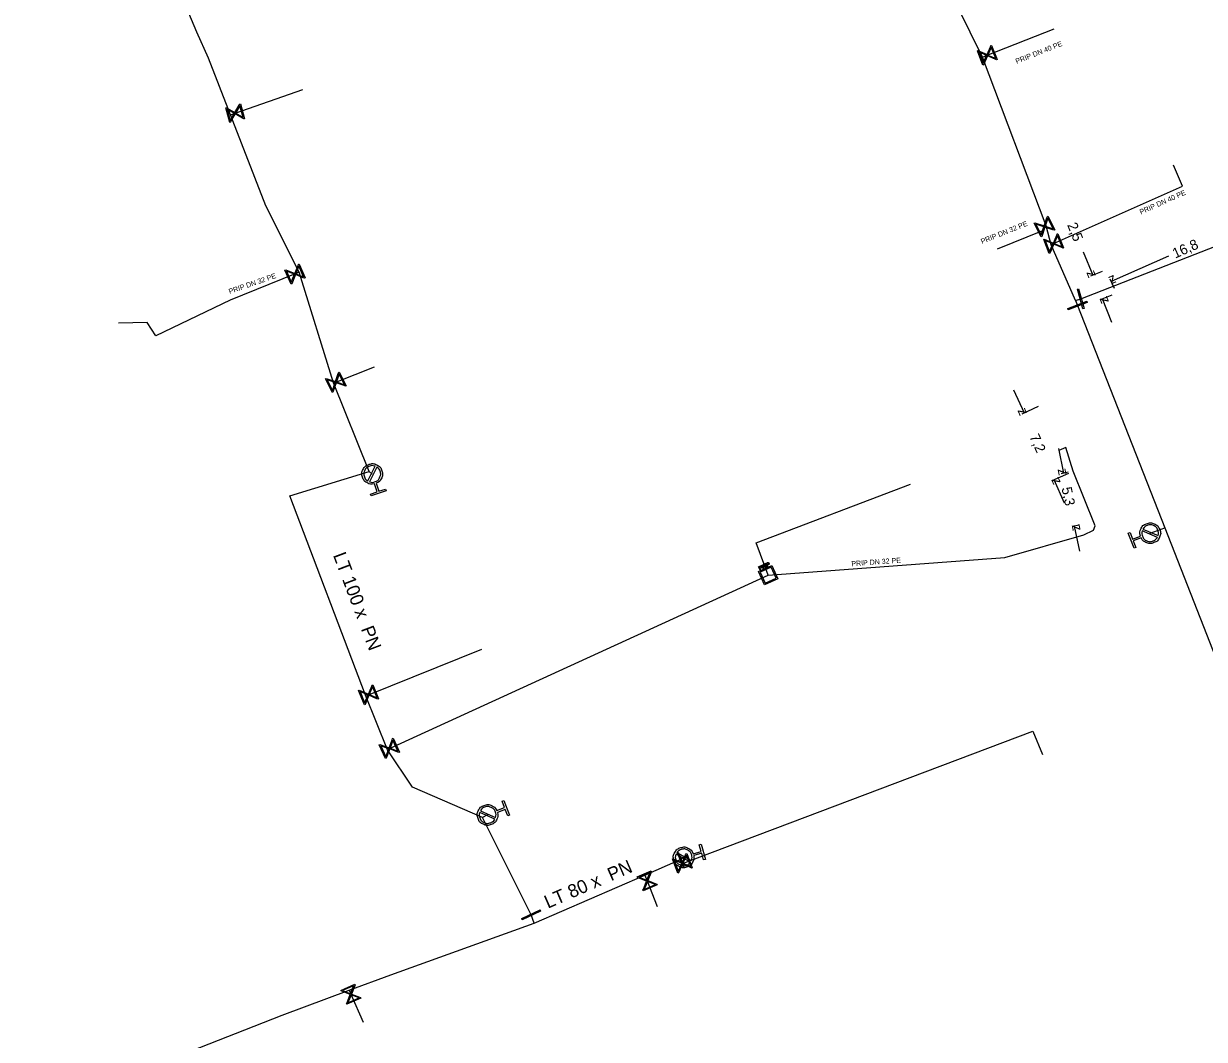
# Model space of a CAD drawing. Extents: x -643842 to -636370, y -1119190 to -1110210.
# Drawn here: x -641488.7 to -641372.7, y -1114074.3 to -1113974.6 of the extents above; entities that cross this region are included whole.
import ezdxf

# ---------------------------------------------------------------- set-up
doc = ezdxf.new("R2010")
doc.units = 0
for name, color, linetype in [('22', 7, 'Continuous'), ('Default', 7, 'Continuous'), ('Level 10', 7, 'Continuous'), ('Level 16', 7, 'Continuous'), ('Level 18', 7, 'Continuous'), ('Level 20', 7, 'Continuous'), ('Level 21', 7, 'Continuous'), ('Level 23', 7, 'Continuous'), ('Level 33', 7, 'Continuous')]:
    doc.layers.add(name, color=color, linetype=linetype)

msp = doc.modelspace()

# ---------------------------------------------------------------- linework, layer by layer
at = {"layer": 'Default'}
for points in [[(-641454.21, -1114019.8), (-641454.56, -1114019.89), (-641454.89, -1114019.72), (-641455.26, -1114019.53), (-641455.39, -1114019.14), (-641455.52, -1114018.74), (-641455.33, -1114018.38), (-641455.14, -1114018.01), (-641454.75, -1114017.88), (-641454.36, -1114017.75), (-641453.99, -1114017.93), (-641453.62, -1114018.12), (-641453.49, -1114018.51), (-641453.36, -1114018.91), (-641453.54, -1114019.28), (-641453.71, -1114019.61), (-641454.04, -1114019.74)], [(-641454.16, -1114018.06), (-641454.42, -1114017.97), (-641454.69, -1114018.06), (-641455.01, -1114018.16), (-641455.16, -1114018.46), (-641455.31, -1114018.76), (-641455.21, -1114019.08), (-641455.12, -1114019.36), (-641454.88, -1114019.51)], [(-641454.72, -1114019.59), (-641454.46, -1114019.69), (-641454.18, -1114019.6), (-641453.86, -1114019.49), (-641453.71, -1114019.19), (-641453.56, -1114018.89), (-641453.66, -1114018.57), (-641453.76, -1114018.3), (-641453.99, -1114018.15)], [(-641379.03, -1114024.92), (-641379.13, -1114024.57), (-641378.98, -1114024.24), (-641378.82, -1114023.86), (-641378.43, -1114023.71), (-641378.04, -1114023.56), (-641377.66, -1114023.72), (-641377.29, -1114023.89), (-641377.13, -1114024.28), (-641376.98, -1114024.66), (-641377.15, -1114025.04), (-641377.31, -1114025.42), (-641377.7, -1114025.57), (-641378.09, -1114025.72), (-641378.47, -1114025.56), (-641378.8, -1114025.41), (-641378.96, -1114025.09)], [(-641377.29, -1114024.88), (-641377.21, -1114024.62), (-641377.31, -1114024.35), (-641377.43, -1114024.03), (-641377.74, -1114023.9), (-641378.05, -1114023.76), (-641378.36, -1114023.89), (-641378.63, -1114023.99), (-641378.77, -1114024.23)], [(-641378.84, -1114024.4), (-641378.93, -1114024.67), (-641378.82, -1114024.94), (-641378.7, -1114025.25), (-641378.39, -1114025.39), (-641378.09, -1114025.52), (-641377.77, -1114025.4), (-641377.5, -1114025.29), (-641377.36, -1114025.05)], [(-641415.66, -1114027.55), (-641415.63, -1114027.53), (-641415.61, -1114027.53), (-641415.58, -1114027.52), (-641415.56, -1114027.53), (-641415.54, -1114027.53), (-641415.52, -1114027.54), (-641415.5, -1114027.56), (-641415.49, -1114027.59), (-641415.47, -1114027.63), (-641415.48, -1114027.67), (-641415.5, -1114027.71), (-641415.57, -1114027.74)], [(-641415.58, -1114027.7), (-641415.54, -1114027.68), (-641415.53, -1114027.66), (-641415.52, -1114027.64), (-641415.53, -1114027.61), (-641415.54, -1114027.59), (-641415.56, -1114027.58), (-641415.58, -1114027.57), (-641415.59, -1114027.57), (-641415.61, -1114027.57), (-641415.64, -1114027.59)], [(-641416.39, -1114027.88), (-641416.36, -1114027.87), (-641416.34, -1114027.86), (-641416.31, -1114027.85), (-641416.29, -1114027.86), (-641416.27, -1114027.86), (-641416.25, -1114027.88), (-641416.23, -1114027.89), (-641416.22, -1114027.92), (-641416.2, -1114027.96), (-641416.21, -1114028), (-641416.23, -1114028.04), (-641416.3, -1114028.07)], [(-641416.31, -1114028.03), (-641416.27, -1114028.01), (-641416.26, -1114027.99), (-641416.25, -1114027.97), (-641416.26, -1114027.94), (-641416.27, -1114027.92), (-641416.29, -1114027.91), (-641416.31, -1114027.9), (-641416.32, -1114027.9), (-641416.34, -1114027.9), (-641416.37, -1114027.92)], [(-641416.08, -1114027.74), (-641416.03, -1114027.72), (-641416.01, -1114027.72), (-641415.98, -1114027.71), (-641415.95, -1114027.73), (-641415.93, -1114027.75), (-641415.92, -1114027.77), (-641415.9, -1114027.81), (-641415.91, -1114027.84), (-641415.93, -1114027.88), (-641415.97, -1114027.9), (-641415.95, -1114027.91), (-641415.94, -1114027.91), (-641415.91, -1114027.92), (-641415.88, -1114027.94)], [(-641416.02, -1114027.89), (-641415.99, -1114027.87), (-641415.97, -1114027.86), (-641415.96, -1114027.84), (-641415.96, -1114027.83), (-641415.96, -1114027.81), (-641415.96, -1114027.79), (-641415.97, -1114027.77), (-641416, -1114027.76), (-641416.02, -1114027.76), (-641416.06, -1114027.77)], [(-641415.91, -1114027.98), (-641415.94, -1114027.95), (-641415.96, -1114027.94), (-641415.98, -1114027.93), (-641416, -1114027.93), (-641416.01, -1114027.93), (-641416.02, -1114027.93), (-641416.03, -1114027.93), (-641416.04, -1114027.94)], [(-641442.14, -1114052.05), (-641442.04, -1114052.39), (-641442.2, -1114052.73), (-641442.37, -1114053.1), (-641442.76, -1114053.25), (-641443.15, -1114053.39), (-641443.52, -1114053.22), (-641443.9, -1114053.05), (-641444.05, -1114052.66), (-641444.19, -1114052.27), (-641444.02, -1114051.89), (-641443.85, -1114051.52), (-641443.46, -1114051.37), (-641443.07, -1114051.23), (-641442.69, -1114051.4), (-641442.36, -1114051.55), (-641442.21, -1114051.88)], [(-641442.33, -1114052.56), (-641442.24, -1114052.3), (-641442.34, -1114052.02), (-641442.46, -1114051.71), (-641442.77, -1114051.57), (-641443.07, -1114051.43), (-641443.39, -1114051.54), (-641443.66, -1114051.65), (-641443.81, -1114051.89)], [(-641443.88, -1114052.05), (-641443.97, -1114052.32), (-641443.87, -1114052.59), (-641443.75, -1114052.9), (-641443.45, -1114053.04), (-641443.14, -1114053.19), (-641442.82, -1114053.07), (-641442.55, -1114052.97), (-641442.41, -1114052.73)], [(-641422.88, -1114056.3), (-641422.81, -1114056.65), (-641422.99, -1114056.97), (-641423.19, -1114057.33), (-641423.59, -1114057.44), (-641423.99, -1114057.55), (-641424.35, -1114057.35), (-641424.71, -1114057.15), (-641424.82, -1114056.75), (-641424.93, -1114056.35), (-641424.73, -1114055.99), (-641424.53, -1114055.63), (-641424.13, -1114055.52), (-641423.73, -1114055.4), (-641423.37, -1114055.6), (-641423.05, -1114055.78), (-641422.93, -1114056.12)], [(-641424.61, -1114056.16), (-641424.72, -1114056.42), (-641424.64, -1114056.7), (-641424.55, -1114057.02), (-641424.25, -1114057.19), (-641423.96, -1114057.35), (-641423.64, -1114057.26), (-641423.36, -1114057.18), (-641423.2, -1114056.95)], [(-641423.11, -1114056.79), (-641423, -1114056.54), (-641423.08, -1114056.25), (-641423.17, -1114055.93), (-641423.46, -1114055.77), (-641423.75, -1114055.6), (-641424.08, -1114055.7), (-641424.36, -1114055.78), (-641424.52, -1114056.01)]]:
    msp.add_open_spline(points, degree=3, dxfattribs=at)
at = {"layer": 'Level 10'}
for points in [[(-641384.63, -1113997), (-641383.69, -1113999.32)], [(-641376.27, -1113997.43), (-641381.89, -1113999.92)], [(-641382.77, -1113998.95), (-641383.92, -1113999.41)], [(-641381.58, -1114000.62), (-641381.99, -1113999.69)], [(-641381.84, -1114001.27), (-641382.99, -1114001.73)], [(-641381.82, -1114003.95), (-641382.75, -1114001.64)], [(-641391.47, -1114010.55), (-641390.44, -1114012.83)], [(-641389.05, -1114012.2), (-641390.67, -1114012.94)], [(-641387.08, -1114016.31), (-641386.57, -1114018.76)], [(-641386.09, -1114018.77), (-641387.71, -1114019.5)], [(-641386.46, -1114021.68), (-641387.49, -1114019.4)], [(-641386.12, -1114018.66), (-641386.81, -1114018.81)], [(-641385.04, -1114023.85), (-641385.73, -1114024)], [(-641384.97, -1114026.39), (-641385.48, -1114023.94)]]:
    msp.add_lwpolyline(points, dxfattribs=at)
at = {"layer": 'Level 16'}
for points in [[(-641393.64, -1113976.74), (-641393.09, -1113978.13), (-641393.15, -1113978.16), (-641393.27, -1113978.1), (-641394.04, -1113977.77), (-641394.43, -1113978.66), (-641394.49, -1113978.68), (-641395.03, -1113977.28), (-641394.97, -1113977.26), (-641394.08, -1113977.65), (-641393.75, -1113976.88), (-641393.7, -1113976.76), (-641393.64, -1113976.74)], [(-641394.46, -1113978.5), (-641394.12, -1113977.73), (-641394.89, -1113977.39), (-641394.46, -1113978.5)], [(-641393.67, -1113976.92), (-641394, -1113977.69), (-641393.23, -1113978.02), (-641393.67, -1113976.92)], [(-641467.37, -1113982.49), (-641466.98, -1113983.94), (-641467.05, -1113983.96), (-641467.16, -1113983.89), (-641467.88, -1113983.47), (-641468.37, -1113984.31), (-641468.43, -1113984.33), (-641468.82, -1113982.88), (-641468.75, -1113982.86), (-641467.91, -1113983.35), (-641467.49, -1113982.62), (-641467.43, -1113982.51), (-641467.37, -1113982.49)], [(-641468.38, -1113984.16), (-641467.96, -1113983.43), (-641468.69, -1113983), (-641468.38, -1113984.16)], [(-641467.42, -1113982.67), (-641467.84, -1113983.39), (-641467.11, -1113983.81), (-641467.42, -1113982.67)], [(-641388.1, -1113993.52), (-641387.43, -1113994.86), (-641387.49, -1113994.89), (-641387.61, -1113994.84), (-641388.4, -1113994.58), (-641388.71, -1113995.51), (-641388.76, -1113995.54), (-641389.44, -1113994.2), (-641389.38, -1113994.17), (-641388.46, -1113994.47), (-641388.2, -1113993.67), (-641388.16, -1113993.55), (-641388.1, -1113993.52)], [(-641388.12, -1113993.7), (-641388.38, -1113994.5), (-641387.58, -1113994.76), (-641388.12, -1113993.7)], [(-641388.75, -1113995.36), (-641388.49, -1113994.56), (-641389.29, -1113994.29), (-641388.75, -1113995.36)], [(-641387.13, -1113995.24), (-641386.58, -1113996.63), (-641386.64, -1113996.66), (-641386.75, -1113996.6), (-641387.53, -1113996.27), (-641387.91, -1113997.16), (-641387.97, -1113997.18), (-641388.52, -1113995.79), (-641388.46, -1113995.76), (-641387.57, -1113996.15), (-641387.24, -1113995.38), (-641387.19, -1113995.26), (-641387.13, -1113995.24)], [(-641387.94, -1113997.01), (-641387.61, -1113996.23), (-641388.38, -1113995.9), (-641387.94, -1113997.01)], [(-641387.16, -1113995.42), (-641387.49, -1113996.19), (-641386.72, -1113996.52), (-641387.16, -1113995.42)], [(-641461.62, -1113998.21), (-641461.02, -1113999.58), (-641461.08, -1113999.61), (-641461.2, -1113999.56), (-641461.98, -1113999.25), (-641462.34, -1114000.15), (-641462.4, -1114000.18), (-641463, -1113998.8), (-641462.93, -1113998.77), (-641462.03, -1113999.13), (-641461.72, -1113998.35), (-641461.68, -1113998.23), (-641461.62, -1113998.21)], [(-641461.64, -1113998.39), (-641461.95, -1113999.17), (-641461.17, -1113999.48), (-641461.64, -1113998.39)], [(-641462.38, -1114000), (-641462.06, -1113999.22), (-641462.85, -1113998.91), (-641462.38, -1114000)], [(-641385.09, -1114000.66), (-641384.55, -1114002.59), (-641384.67, -1114002.62), (-641385.21, -1114000.69), (-641385.09, -1114000.66)], [(-641384.25, -1114001.98), (-641386.11, -1114002.7), (-641386.16, -1114002.58), (-641384.29, -1114001.86), (-641384.25, -1114001.98)], [(-641457.67, -1114008.82), (-641457.01, -1114010.16), (-641457.06, -1114010.19), (-641457.18, -1114010.14), (-641457.98, -1114009.88), (-641458.29, -1114010.79), (-641458.35, -1114010.82), (-641459.01, -1114009.48), (-641458.95, -1114009.45), (-641458.04, -1114009.76), (-641457.77, -1114008.97), (-641457.73, -1114008.84), (-641457.67, -1114008.82)], [(-641457.68, -1114009), (-641457.95, -1114009.79), (-641457.16, -1114010.06), (-641457.68, -1114009)], [(-641458.33, -1114010.65), (-641458.06, -1114009.85), (-641458.86, -1114009.58), (-641458.33, -1114010.65)], [(-641454.38, -1114039.53), (-641453.82, -1114040.92), (-641453.88, -1114040.94), (-641453.99, -1114040.89), (-641454.77, -1114040.56), (-641455.14, -1114041.46), (-641455.21, -1114041.48), (-641455.77, -1114040.09), (-641455.71, -1114040.07), (-641454.81, -1114040.45), (-641454.49, -1114039.67), (-641454.44, -1114039.55), (-641454.38, -1114039.53)], [(-641455.18, -1114041.31), (-641454.85, -1114040.53), (-641455.62, -1114040.2), (-641455.18, -1114041.31)], [(-641454.41, -1114039.71), (-641454.73, -1114040.48), (-641453.96, -1114040.81), (-641454.41, -1114039.71)], [(-641452.38, -1114044.78), (-641451.75, -1114046.15), (-641451.81, -1114046.18), (-641451.93, -1114046.13), (-641452.72, -1114045.83), (-641453.06, -1114046.74), (-641453.12, -1114046.77), (-641453.74, -1114045.41), (-641453.68, -1114045.38), (-641452.77, -1114045.72), (-641452.48, -1114044.93), (-641452.44, -1114044.81), (-641452.38, -1114044.78)], [(-641452.4, -1114044.97), (-641452.69, -1114045.75), (-641451.91, -1114046.04), (-641452.4, -1114044.97)], [(-641453.1, -1114046.59), (-641452.8, -1114045.8), (-641453.59, -1114045.51), (-641453.1, -1114046.59)], [(-641423.55, -1114056.09), (-641423.02, -1114057.5), (-641423.09, -1114057.52), (-641423.2, -1114057.46), (-641423.97, -1114057.12), (-641424.37, -1114058), (-641424.43, -1114058.02), (-641424.96, -1114056.62), (-641424.89, -1114056.6), (-641424.01, -1114057), (-641423.67, -1114056.23), (-641423.61, -1114056.12), (-641423.55, -1114056.09)], [(-641424.39, -1114055.97), (-641423.86, -1114057.38), (-641423.95, -1114057.41), (-641424.48, -1114056), (-641424.39, -1114055.97)], [(-641423.59, -1114056.27), (-641423.93, -1114057.04), (-641423.17, -1114057.38), (-641423.59, -1114056.27)], [(-641424.39, -1114057.85), (-641424.05, -1114057.08), (-641424.81, -1114056.73), (-641424.39, -1114057.85)], [(-641426.46, -1114059.17), (-641427.83, -1114059.76), (-641427.86, -1114059.7), (-641427.81, -1114059.59), (-641427.5, -1114058.8), (-641428.4, -1114058.45), (-641428.43, -1114058.39), (-641427.06, -1114057.79), (-641427.03, -1114057.85), (-641427.39, -1114058.75), (-641426.61, -1114059.06), (-641426.48, -1114059.11), (-641426.46, -1114059.17)], [(-641428.25, -1114058.41), (-641427.47, -1114058.72), (-641427.16, -1114057.94), (-641428.25, -1114058.41)], [(-641426.64, -1114059.14), (-641427.42, -1114058.84), (-641427.73, -1114059.62), (-641426.64, -1114059.14)], [(-641437.91, -1114061.74), (-641439.71, -1114062.61), (-641439.76, -1114062.49), (-641437.96, -1114061.62), (-641437.91, -1114061.74)], [(-641455.55, -1114070.3), (-641456.93, -1114070.9), (-641456.95, -1114070.84), (-641456.9, -1114070.73), (-641456.59, -1114069.94), (-641457.5, -1114069.59), (-641457.52, -1114069.53), (-641456.15, -1114068.93), (-641456.12, -1114068.99), (-641456.48, -1114069.89), (-641455.7, -1114070.2), (-641455.58, -1114070.24), (-641455.55, -1114070.3)], [(-641457.35, -1114069.55), (-641456.56, -1114069.86), (-641456.26, -1114069.08), (-641457.35, -1114069.55)], [(-641455.73, -1114070.28), (-641456.51, -1114069.98), (-641456.82, -1114070.75), (-641455.73, -1114070.28)]]:
    msp.add_lwpolyline(points, dxfattribs=at)
at = {"layer": 'Level 18'}
for points in [[(-641415.63, -1114027.93), (-641415.78, -1114027.6), (-641415.66, -1114027.55)], [(-641415.64, -1114027.59), (-641415.72, -1114027.62), (-641415.67, -1114027.74)], [(-641415.22, -1114027.81), (-641414.62, -1114029.13), (-641415.91, -1114029.72), (-641416.51, -1114028.4), (-641415.22, -1114027.81)], [(-641416.36, -1114028.26), (-641416.51, -1114027.94), (-641416.39, -1114027.88)], [(-641416.37, -1114027.92), (-641416.45, -1114027.96), (-641416.4, -1114028.07)], [(-641416.4, -1114028.07), (-641416.31, -1114028.03)], [(-641416.3, -1114028.07), (-641416.38, -1114028.11), (-641416.32, -1114028.24), (-641416.36, -1114028.26)], [(-641416.35, -1114028.46), (-641415.85, -1114029.56), (-641414.78, -1114029.07), (-641415.28, -1114027.98), (-641416.35, -1114028.46)], [(-641416.07, -1114028.13), (-641416.22, -1114027.8), (-641416.08, -1114027.74)], [(-641416.06, -1114027.77), (-641416.16, -1114027.82), (-641416.11, -1114027.93)], [(-641416.11, -1114027.93), (-641416.02, -1114027.89)], [(-641416.04, -1114027.94), (-641416.09, -1114027.96), (-641416.03, -1114028.11), (-641416.07, -1114028.13)], [(-641415.88, -1114027.94), (-641415.78, -1114028), (-641415.84, -1114028.02), (-641415.91, -1114027.98)], [(-641415.74, -1114027.98), (-641415.89, -1114027.65), (-641415.85, -1114027.63), (-641415.7, -1114027.96), (-641415.74, -1114027.98)], [(-641415.67, -1114027.74), (-641415.58, -1114027.7)], [(-641415.57, -1114027.74), (-641415.65, -1114027.78), (-641415.59, -1114027.91), (-641415.63, -1114027.93)]]:
    msp.add_lwpolyline(points, dxfattribs=at)
at = {"layer": 'Level 21'}
for points in [[(-641385.39, -1114001.78), (-641387.79, -1113996.32), (-641388.28, -1113994.45), (-641394.52, -1113977.89), (-641403.06, -1113960.56), (-641403.25, -1113960.16), (-641404.92, -1113955.73), (-641408.26, -1113946.76), (-641409.38, -1113943.23), (-641411.41, -1113937.11), (-641418.1, -1113917.34), (-641419.47, -1113913.29), (-641420.51, -1113911.44), (-641421.85, -1113911), (-641423.36, -1113911.27), (-641432.64, -1113914.74), (-641444.33, -1113918.99), (-641450.78, -1113921.72), (-641454.17, -1113920.53), (-641459.61, -1113916.31), (-641468.78, -1113907.98)], [(-641438.53, -1114062.94), (-641438.84, -1114062.11), (-641443.61, -1114052.56), (-641450.49, -1114049.57), (-641452.94, -1114045.92), (-641455.11, -1114040.53), (-641462.51, -1114020.98), (-641454.73, -1114018.57), (-641458.24, -1114009.89), (-641461.62, -1113999.02), (-641464.87, -1113992.51), (-641468.34, -1113983.56), (-641470.5, -1113978.01), (-641471.65, -1113975.44), (-641476.18, -1113964.68), (-641479.89, -1113956.15), (-641483.43, -1113947.86), (-641486.56, -1113940.11), (-641486.73, -1113939.91)], [(-641385.39, -1114001.78), (-641384.88, -1114001.64), (-641366.01, -1113994.27), (-641361.05, -1113992.01), (-641353.55, -1113988.95)], [(-641385.39, -1114001.78), (-641385.2, -1114002.28), (-641376.64, -1114024.11), (-641360.27, -1114065.87), (-641357.71, -1114071.12)], [(-641438.53, -1114062.94), (-641427.66, -1114058.21), (-641424.32, -1114056.74), (-641424.17, -1114056.69)], [(-641520.76, -1114107.7), (-641520.53, -1114107.48), (-641510.97, -1114099.14), (-641500.41, -1114090.21), (-641491.29, -1114083.27), (-641485.88, -1114080.96), (-641482.19, -1114079.38), (-641463.28, -1114071.95), (-641456.71, -1114069.51), (-641452.62, -1114067.99), (-641438.53, -1114062.94)]]:
    msp.add_lwpolyline(points, dxfattribs=at)
at = {"layer": 'Level 23'}
for points in [[(-641394.52, -1113977.89), (-641394.06, -1113977.71), (-641387.5, -1113975.12)], [(-641468.34, -1113983.56), (-641467.9, -1113983.41), (-641461.26, -1113981.08)], [(-641387.79, -1113996.32), (-641387.55, -1113996.21), (-641374.89, -1113990.57), (-641375.79, -1113988.51)], [(-641388.28, -1113994.45), (-641388.44, -1113994.53), (-641388.65, -1113994.96), (-641393.08, -1113996.75)], [(-641461.62, -1113999.02), (-641462.01, -1113999.19), (-641468.39, -1114001.75), (-641475.67, -1114005.27), (-641476.53, -1114003.96), (-641479.36, -1114004.01)], [(-641458.24, -1114009.89), (-641458.01, -1114009.82), (-641454.22, -1114008.32)], [(-641415.57, -1114028.76), (-641392.32, -1114027.04), (-641384.59, -1114024.8), (-641383.63, -1114024.35), (-641383.47, -1114023.92), (-641385.63, -1114018.56), (-641386.35, -1114016.23), (-641387.04, -1114016.52)], [(-641454.44, -1114018.83), (-641454.73, -1114018.57)], [(-641415.57, -1114028.76), (-641416.74, -1114025.6), (-641401.58, -1114019.83)], [(-641378.07, -1114024.64), (-641376.64, -1114024.11)], [(-641452.94, -1114045.92), (-641452.75, -1114045.78), (-641415.57, -1114028.76)], [(-641455.11, -1114040.53), (-641454.79, -1114040.51), (-641443.67, -1114036.04)], [(-641424.17, -1114056.69), (-641423.98, -1114057.06), (-641389.58, -1114044.09), (-641388.64, -1114046.36)], [(-641443.11, -1114052.31), (-641443.61, -1114052.56)], [(-641423.86, -1114056.48), (-641424.17, -1114056.69)], [(-641427.66, -1114058.21), (-641427.44, -1114058.78), (-641426.46, -1114061.31)], [(-641456.71, -1114069.51), (-641456.54, -1114069.92), (-641455.34, -1114072.65)]]:
    msp.add_lwpolyline(points, dxfattribs=at)
at = {"layer": 'Level 33'}
for points in [[(-641454.88, -1114019.51), (-641454.16, -1114018.06)], [(-641453.99, -1114018.15), (-641454.72, -1114019.59)], [(-641454.04, -1114019.74), (-641453.78, -1114020.52), (-641453.13, -1114020.31), (-641453.07, -1114020.48), (-641454.55, -1114020.97), (-641454.61, -1114020.8), (-641453.96, -1114020.58), (-641454.21, -1114019.8)], [(-641378.96, -1114025.09), (-641379.72, -1114025.39), (-641379.47, -1114026.03), (-641379.64, -1114026.1), (-641380.21, -1114024.64), (-641380.04, -1114024.58), (-641379.79, -1114025.22), (-641379.03, -1114024.92)], [(-641377.36, -1114025.05), (-641378.84, -1114024.4)], [(-641378.77, -1114024.23), (-641377.29, -1114024.88)], [(-641443.81, -1114051.89), (-641442.33, -1114052.56)], [(-641442.21, -1114051.88), (-641441.44, -1114051.59), (-641441.68, -1114050.94), (-641441.5, -1114050.88), (-641440.96, -1114052.34), (-641441.13, -1114052.41), (-641441.37, -1114051.76), (-641442.14, -1114052.05)], [(-641442.41, -1114052.73), (-641443.88, -1114052.05)], [(-641422.93, -1114056.12), (-641422.14, -1114055.89), (-641422.33, -1114055.23), (-641422.15, -1114055.18), (-641421.72, -1114056.68), (-641421.9, -1114056.73), (-641422.09, -1114056.07), (-641422.88, -1114056.3)], [(-641423.2, -1114056.95), (-641424.61, -1114056.16)], [(-641424.52, -1114056.01), (-641423.11, -1114056.79)]]:
    msp.add_lwpolyline(points, dxfattribs=at)

# ---------------------------------------------------------------- texts
at = {"layer": '22'}
for s, rotation, p in [('PRIP DN 40 PE', 21.5376, (-641391.17, -1113978.56)), ('PRIP DN 40 PE', 24.0213, (-641378.97, -1113993.36)), ('PRIP DN 32 PE', 21.964, (-641394.57, -1113996.25)), ('PRIP DN 32 PE', 19.1116, (-641468.43, -1114001.16)), ('PRIP DN 32 PE', 4.2374, (-641407.38, -1114027.89))]:
    msp.add_text(s, height=0.5, rotation=rotation, dxfattribs=at).set_placement(p)
at = {"layer": 'Level 10'}
for s, rotation, p in [('2,5', 291.9744, (-641386.23, -1113994.37)), ('16,8', 23.8956, (-641375.61, -1113997.69)), ('z', 291.9744, (-641384.34, -1113999.04)), ('z', 203.8956, (-641381.63, -1113999.26)), ('z', 111.9744, (-641382.1, -1114001.91)), ('z', 294.2596, (-641391.11, -1114012.58)), ('7,2', 294.2596, (-641389.94, -1114015.16)), ('z', 281.8098, (-641387.16, -1114018.37)), ('z', 114.2596, (-641386.83, -1114019.65)), ('5,3', 281.8098, (-641386.77, -1114020.21)), ('z', 101.8098, (-641384.89, -1114024.33))]:
    msp.add_text(s, height=1, rotation=rotation, dxfattribs=at).set_placement(p)
at = {"layer": 'Level 20'}
for s, rotation, p in [('LT 100 x  PN ', 290.7353, (-641458.3, -1114026.8)), ('LT 80 x  PN ', 23.5041, (-641437.19, -1114061.52))]:
    msp.add_text(s, height=1.3, rotation=rotation, dxfattribs=at).set_placement(p)

doc.saveas('drawing.dxf')
